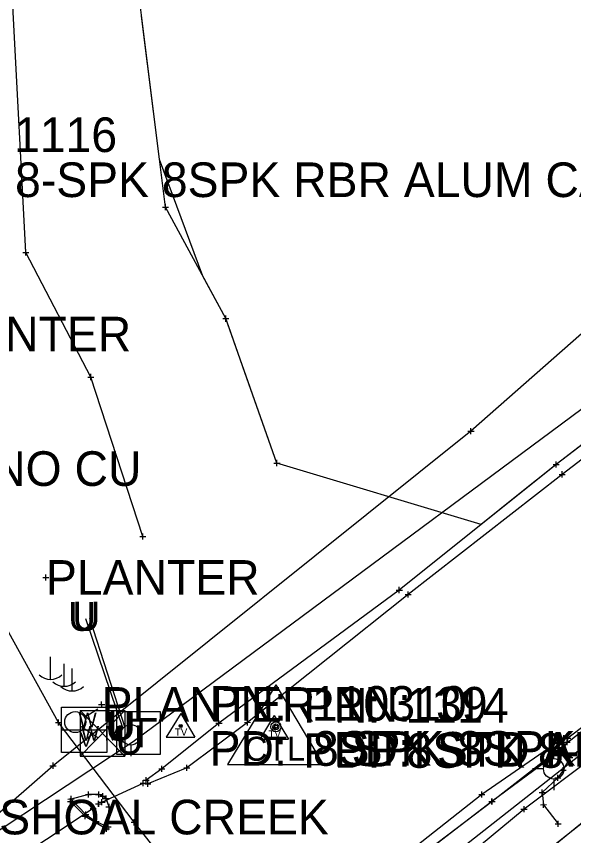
# Model space of a CAD drawing. Extents: x -1 to 1157254, y -1 to 2021979.
# Drawn here: x 1147630.8 to 1147746.5, y 2017574.3 to 2017744.6 of the extents above; entities that cross this region are included whole.
import ezdxf

# ---------------------------------------------------------------- set-up
doc = ezdxf.new("R2010")
doc.units = 0
for name, color, linetype in [('S_AREA_CALC', 7, 'Continuous'), ('S_BREAKLINE', 7, 'Continuous'), ('S_BUILDING_ANNOT', 7, 'Continuous'), ('S_CAL_CORNER_ANNOT', 7, 'Continuous'), ('S_CATCH_BASIN', 7, 'Continuous'), ('S_CATCH_BASIN_ANNOT', 7, 'Continuous'), ('S_CONTOUR_ANNOT', 7, 'Continuous'), ('S_CONTOUR_MAJOR', 7, 'Continuous'), ('S_CTL_TABLE', 7, 'Continuous'), ('S_DITCHLINE', 7, 'Continuous'), ('S_DRIVEWAY_ANNOT', 7, 'Continuous'), ('S_DROP_INLET', 7, 'Continuous'), ('S_DROP_INLET_ANNOT', 7, 'Continuous'), ('S_EDGE_BITUMINOUS', 7, 'Continuous'), ('S_EDGE_BITUMINOUS_ANNOT', 7, 'Continuous'), ('S_ELECTRIC_UTILITIES', 7, 'Continuous'), ('S_FENCE', 7, 'Continuous'), ('S_GAS_PUMP_ISLAND_ANNOT', 7, 'Continuous'), ('S_GAS_UTILITIES', 7, 'Continuous'), ('S_GAS_UTILITIES_ANNOT', 7, 'Continuous'), ('S_GATE', 7, 'Continuous')]:
    doc.layers.add(name, color=color, linetype=linetype)

msp = doc.modelspace()

# ---------------------------------------------------------------- linework, layer by layer
at = {"layer": 'S_AREA_CALC'}
for p, q in [((1147684.68, 2017605.6), (1147674.65, 2017589.09)), ((1147684.68, 2017605.6), (1147694.5, 2017589.09)), ((1147674.65, 2017589.09), (1147694.5, 2017589.09))]:
    msp.add_line(p, q, dxfattribs=at)
for radius in [1.04, 0.609, 0.344]:
    msp.add_circle((1147684.68, 2017596.9), radius, dxfattribs=at)
at = {"layer": 'S_BREAKLINE'}
for p, q in [((1147664.91, 2017599.69), (1147661.9, 2017594.74)), ((1147664.91, 2017599.68), (1147661.9, 2017594.73)), ((1147664.91, 2017599.69), (1147667.86, 2017594.74)), ((1147664.91, 2017599.68), (1147667.85, 2017594.73)), ((1147684.35, 2017599.26), (1147681.34, 2017594.3)), ((1147684.35, 2017599.26), (1147687.3, 2017594.3)), ((1147661.9, 2017594.74), (1147667.86, 2017594.74)), ((1147661.9, 2017594.73), (1147667.85, 2017594.73)), ((1147681.34, 2017594.3), (1147687.3, 2017594.3))]:
    msp.add_line(p, q, dxfattribs=at)
for centre, radius in [((1147664.91, 2017597.07), 0.311), ((1147664.91, 2017597.08), 0.311), ((1147664.91, 2017597.07), 0.183), ((1147664.91, 2017597.08), 0.183), ((1147664.91, 2017597.07), 0.103), ((1147664.91, 2017597.08), 0.103), ((1147684.35, 2017596.65), 0.311), ((1147684.35, 2017596.65), 0.183), ((1147684.35, 2017596.65), 0.103)]:
    msp.add_circle(centre, radius, dxfattribs=at)
at = {"layer": 'S_BUILDING_ANNOT'}
for p, q in [((1147725.21, 2017657.7), (1147725.21, 2017658.97)), ((1147724.58, 2017658.34), (1147725.85, 2017658.34)), ((1147725.21, 2017658.34), (1147725.21, 2017658.34)), ((1147742.93, 2017650.77), (1147742.92, 2017652.05)), ((1147742.29, 2017651.41), (1147743.56, 2017651.41)), ((1147742.92, 2017651.41), (1147742.92, 2017651.41)), ((1147743.55, 2017649.37), (1147744.82, 2017649.37)), ((1147744.19, 2017648.74), (1147744.19, 2017650.01)), ((1147744.19, 2017649.37), (1147744.19, 2017649.37)), ((1147636.89, 2017627.3), (1147636.89, 2017628.57)), ((1147636.25, 2017627.94), (1147637.52, 2017627.94)), ((1147636.89, 2017627.94), (1147636.89, 2017627.94)), ((1147709.69, 2017625.33), (1147710.96, 2017625.33)), ((1147710.33, 2017624.69), (1147710.33, 2017625.97)), ((1147710.33, 2017625.33), (1147710.33, 2017625.33)), ((1147712.15, 2017623.77), (1147712.15, 2017625.04)), ((1147711.52, 2017624.4), (1147712.79, 2017624.41)), ((1147712.15, 2017624.41), (1147712.15, 2017624.41)), ((1147647.84, 2017601.54), (1147649.11, 2017601.54)), ((1147648.48, 2017600.91), (1147648.47, 2017602.18)), ((1147648.47, 2017601.54), (1147648.47, 2017601.54)), ((1147638.89, 2017597.78), (1147640.16, 2017597.78)), ((1147639.52, 2017597.14), (1147639.52, 2017598.42)), ((1147639.52, 2017597.78), (1147639.52, 2017597.78)), ((1147672.22, 2017597.64), (1147673.49, 2017597.65)), ((1147672.85, 2017597.01), (1147672.85, 2017598.28)), ((1147672.85, 2017597.65), (1147672.85, 2017597.65)), ((1147678.14, 2017597.82), (1147679.42, 2017597.83)), ((1147678.78, 2017597.19), (1147678.78, 2017598.46)), ((1147678.78, 2017597.82), (1147678.78, 2017597.82)), ((1147743.32, 2017593.11), (1147743.32, 2017594.38)), ((1147743.92, 2017594.5), (1147745.19, 2017594.5)), ((1147744.55, 2017593.86), (1147744.55, 2017595.13)), ((1147744.55, 2017594.5), (1147744.55, 2017594.5)), ((1147744.68, 2017594.54), (1147745.96, 2017594.54)), ((1147745.21, 2017593.09), (1147745.21, 2017594.37)), ((1147745.32, 2017593.91), (1147745.32, 2017595.18)), ((1147745.32, 2017594.54), (1147745.32, 2017594.54)), ((1147742.69, 2017593.74), (1147743.96, 2017593.74)), ((1147743.32, 2017593.74), (1147743.32, 2017593.74)), ((1147744.13, 2017591.5), (1147744.12, 2017592.77)), ((1147744.58, 2017593.73), (1147745.85, 2017593.73)), ((1147745.21, 2017593.73), (1147745.21, 2017593.73)), ((1147743.49, 2017592.13), (1147744.76, 2017592.13)), ((1147744.12, 2017592.13), (1147744.12, 2017592.13)), ((1147745.75, 2017589.88), (1147745.75, 2017591.15)), ((1147638.36, 2017588.17), (1147638.36, 2017589.44)), ((1147666.17, 2017587.72), (1147666.17, 2017588.99)), ((1147745.12, 2017590.51), (1147746.39, 2017590.52)), ((1147745.75, 2017590.51), (1147745.75, 2017590.51)), ((1147637.73, 2017588.8), (1147639, 2017588.8)), ((1147638.36, 2017588.8), (1147638.36, 2017588.8)), ((1147660.32, 2017588.17), (1147661.6, 2017588.18)), ((1147660.96, 2017587.54), (1147660.96, 2017588.81)), ((1147660.96, 2017588.17), (1147660.96, 2017588.17)), ((1147665.53, 2017588.36), (1147666.8, 2017588.36)), ((1147666.17, 2017588.36), (1147666.17, 2017588.36)), ((1147743.74, 2017587.89), (1147745.01, 2017587.9)), ((1147744.38, 2017587.26), (1147744.38, 2017588.53)), ((1147744.38, 2017587.89), (1147744.38, 2017587.89)), ((1147657.09, 2017585.79), (1147658.37, 2017585.79)), ((1147657.12, 2017584.52), (1147657.11, 2017585.79)), ((1147657.73, 2017585.16), (1147657.73, 2017586.43)), ((1147657.73, 2017585.79), (1147657.73, 2017585.79)), ((1147658.07, 2017584.39), (1147658.06, 2017585.66)), ((1147742.63, 2017586.3), (1147743.91, 2017586.3)), ((1147743.27, 2017585.66), (1147743.27, 2017586.94)), ((1147743.27, 2017586.3), (1147743.27, 2017586.3)), ((1147656.48, 2017585.16), (1147657.75, 2017585.16)), ((1147657.12, 2017585.16), (1147657.12, 2017585.16)), ((1147657.43, 2017585.02), (1147658.7, 2017585.02)), ((1147658.06, 2017585.02), (1147658.06, 2017585.02)), ((1147740.04, 2017582.6), (1147740.04, 2017583.87)), ((1147642.1, 2017581.25), (1147642.1, 2017582.52)), ((1147645.09, 2017582.81), (1147646.36, 2017582.81)), ((1147645.73, 2017582.18), (1147645.73, 2017583.45)), ((1147645.73, 2017582.81), (1147645.73, 2017582.81)), ((1147647.21, 2017582.82), (1147648.48, 2017582.82)), ((1147647.85, 2017582.19), (1147647.85, 2017583.46)), ((1147647.85, 2017582.82), (1147647.85, 2017582.82)), ((1147648.1, 2017582.48), (1147649.38, 2017582.48)), ((1147648.74, 2017581.84), (1147648.74, 2017583.11)), ((1147648.74, 2017582.48), (1147648.74, 2017582.48)), ((1147649.43, 2017581.36), (1147649.43, 2017582.63)), ((1147726.86, 2017582.83), (1147728.13, 2017582.83)), ((1147727.5, 2017582.19), (1147727.49, 2017583.46)), ((1147727.5, 2017582.83), (1147727.5, 2017582.83)), ((1147729.54, 2017580.74), (1147729.54, 2017582.02)), ((1147739.41, 2017583.23), (1147740.68, 2017583.23)), ((1147740.04, 2017583.23), (1147740.04, 2017583.23)), ((1147641.46, 2017581.88), (1147642.74, 2017581.89)), ((1147642.1, 2017581.88), (1147642.1, 2017581.88)), ((1147646.7, 2017579.28), (1147646.69, 2017580.55)), ((1147647.18, 2017580.87), (1147648.45, 2017580.87)), ((1147647.21, 2017580.91), (1147648.48, 2017580.91)), ((1147647.81, 2017580.24), (1147647.81, 2017581.51)), ((1147647.81, 2017580.87), (1147647.81, 2017580.87)), ((1147647.85, 2017580.27), (1147647.84, 2017581.54)), ((1147647.84, 2017580.91), (1147647.84, 2017580.91)), ((1147647.9, 2017581.2), (1147649.18, 2017581.21)), ((1147648.54, 2017580.57), (1147648.54, 2017581.84)), ((1147648.54, 2017581.21), (1147648.54, 2017581.21)), ((1147648.79, 2017581.99), (1147650.06, 2017581.99)), ((1147649.43, 2017581.99), (1147649.43, 2017581.99)), ((1147650.01, 2017579.63), (1147650, 2017580.9)), ((1147728.9, 2017581.38), (1147730.17, 2017581.38)), ((1147728.96, 2017581.35), (1147730.23, 2017581.35)), ((1147729.54, 2017581.38), (1147729.54, 2017581.38)), ((1147729.59, 2017580.72), (1147729.59, 2017581.99)), ((1147729.59, 2017581.35), (1147729.59, 2017581.35)), ((1147739.65, 2017580.7), (1147740.93, 2017580.71)), ((1147740.29, 2017580.07), (1147740.29, 2017581.34)), ((1147740.29, 2017580.7), (1147740.29, 2017580.7)), ((1147644.56, 2017578.68), (1147645.83, 2017578.68)), ((1147645.19, 2017578.04), (1147645.19, 2017579.31)), ((1147645.19, 2017578.68), (1147645.19, 2017578.68)), ((1147646.06, 2017579.92), (1147647.33, 2017579.92)), ((1147646.69, 2017579.92), (1147646.69, 2017579.92)), ((1147649.37, 2017580.26), (1147650.64, 2017580.27)), ((1147650, 2017580.26), (1147650, 2017580.26)), ((1147646.66, 2017577.2), (1147647.93, 2017577.2)), ((1147647.3, 2017576.56), (1147647.29, 2017577.84)), ((1147647.29, 2017577.2), (1147647.29, 2017577.2)), ((1147654.61, 2017577.04), (1147655.89, 2017577.05)), ((1147655.25, 2017576.41), (1147655.25, 2017577.68)), ((1147655.25, 2017577.04), (1147655.25, 2017577.04)), ((1147743.34, 2017576.11), (1147743.33, 2017577.38)), ((1147649.19, 2017576.07), (1147650.47, 2017576.07)), ((1147649.83, 2017575.43), (1147649.83, 2017576.71)), ((1147649.83, 2017576.07), (1147649.83, 2017576.07)), ((1147742.7, 2017576.74), (1147743.97, 2017576.74)), ((1147743.34, 2017576.74), (1147743.34, 2017576.74))]:
    msp.add_line(p, q, dxfattribs=at)
at = {"layer": 'S_CAL_CORNER_ANNOT'}
for points in [[(1148176.11, 2017926.04), (1148136.14, 2017895.28), (1148103.22, 2017868.95), (1148054.86, 2017832.59), (1147994.13, 2017784.96), (1147955.31, 2017755.81), (1147823.06, 2017654.27), (1147729.59, 2017581.35), (1147643.02, 2017515.61), (1147594.54, 2017475.05), (1147501.21, 2017388.35), (1147435.29, 2017328.79), (1147395.53, 2017293.46), (1147348.75, 2017254.13), (1147258.66, 2017171.57), (1147166.99, 2017089.79), (1147151.24, 2017076.13), (1147027.41, 2016982.56), (1146975.56, 2016939.41), (1146851.18, 2016835.15), (1146821.23, 2016867.05), (1146788.36, 2016903.2)], [(1147686.53, 2017549.95), (1147678.98, 2017554.07), (1147666.43, 2017562.89), (1147655.25, 2017577.04), (1147639.52, 2017597.78), (1147629.19, 2017616.52), (1147616.6, 2017650.56), (1147601.87, 2017690.64), (1147582.69, 2017737.92), (1147541.04, 2017801.8)]]:
    msp.add_lwpolyline(points, dxfattribs=at)
at = {"layer": 'S_CATCH_BASIN'}
for p, q in [((1147637.79, 2017611.46), (1147637.79, 2017606.73)), ((1147640.6, 2017610.02), (1147640.6, 2017605.3)), ((1147642.29, 2017609.05), (1147642.29, 2017604.32)), ((1147654.54, 2017597.34), (1147654.54, 2017599.58)), ((1147652.45, 2017595.21), (1147650.12, 2017595.21)), ((1147654.62, 2017590.79), (1147654.62, 2017593.11)), ((1147742.42, 2017590.27), (1147742.42, 2017592.52)), ((1147740.33, 2017588.14), (1147738, 2017588.14)), ((1147742.5, 2017583.73), (1147742.5, 2017586.05))]:
    msp.add_line(p, q, dxfattribs=at)
for centre in [(1147654.54, 2017595.23), (1147742.42, 2017588.16)]:
    msp.add_circle(centre, 2.13, dxfattribs=at)
for centre in [(1147637.86, 2017610.16), (1147640.67, 2017608.72), (1147642.36, 2017607.75)]:
    msp.add_arc(centre, 3.41, 226.3972, 313.6028, dxfattribs=at)
at = {"layer": 'S_CATCH_BASIN_ANNOT'}
msp.add_lwpolyline([(1147651.63, 2017591.11), (1147651.63, 2017600.1), (1147660.62, 2017600.1), (1147660.62, 2017591.11)], close=True, dxfattribs=at)
at = {"layer": 'S_CONTOUR_ANNOT'}
for p, q in [((1147640.11, 2017600.97), (1147649.52, 2017600.97)), ((1147640.11, 2017591.55), (1147640.11, 2017600.97)), ((1147649.52, 2017600.97), (1147649.52, 2017591.55)), ((1147643.97, 2017600.27), (1147653.3, 2017600.27)), ((1147643.97, 2017600.27), (1147643.97, 2017590.78)), ((1147643.97, 2017600.27), (1147653.3, 2017590.78)), ((1147653.3, 2017600.27), (1147643.97, 2017590.78)), ((1147644.88, 2017598.93), (1147647.7, 2017600.66)), ((1147653.3, 2017600.27), (1147653.3, 2017590.78)), ((1147640.11, 2017596.28), (1147649.52, 2017596.28)), ((1147644.76, 2017596.62), (1147647.67, 2017594.7)), ((1147649.52, 2017591.55), (1147640.11, 2017591.55)), ((1147643.97, 2017590.78), (1147653.3, 2017590.78))]:
    msp.add_line(p, q, dxfattribs=at)
msp.add_lwpolyline([(1148171.01, 2018007.64), (1148133.82, 2017978.13), (1147884.86, 2017790.18), (1147810.34, 2017733.24), (1147725.21, 2017658.34), (1147638.36, 2017588.8), (1147507.67, 2017474.52), (1147125.41, 2017140.99), (1145970.62, 2016384.06)], dxfattribs=at)
msp.add_circle((1147642.98, 2017597.88), 2.18, dxfattribs=at)
at = {"layer": 'S_CTL_TABLE'}
for p, q in [((1147661.12, 2017704.94), (1147662.39, 2017704.95)), ((1147661.76, 2017704.31), (1147661.76, 2017705.58)), ((1147661.76, 2017704.94), (1147661.76, 2017704.94)), ((1147632.74, 2017694.89), (1147632.73, 2017696.16)), ((1147632.1, 2017695.52), (1147633.37, 2017695.53)), ((1147632.73, 2017695.52), (1147632.73, 2017695.52)), ((1147673.65, 2017681.75), (1147674.92, 2017681.75)), ((1147674.28, 2017681.11), (1147674.28, 2017682.39)), ((1147674.28, 2017681.75), (1147674.28, 2017681.75)), ((1147645.58, 2017669.6), (1147646.85, 2017669.61)), ((1147646.22, 2017668.97), (1147646.21, 2017670.24)), ((1147646.21, 2017669.61), (1147646.21, 2017669.61)), ((1147684.9, 2017651.09), (1147684.9, 2017652.37)), ((1147684.26, 2017651.73), (1147685.54, 2017651.73)), ((1147684.9, 2017651.73), (1147684.9, 2017651.73)), ((1147657.05, 2017635.83), (1147657.04, 2017637.1)), ((1147656.41, 2017636.47), (1147657.68, 2017636.47)), ((1147657.05, 2017636.47), (1147657.05, 2017636.47)), ((1147641.98, 2017580.76), (1147641.98, 2017582.03)), ((1147641.35, 2017581.39), (1147642.62, 2017581.39)), ((1147641.98, 2017581.39), (1147641.98, 2017581.39)), ((1147736.25, 2017579.13), (1147736.25, 2017580.4)), ((1147645.05, 2017577.68), (1147645.04, 2017578.95)), ((1147735.61, 2017579.76), (1147736.89, 2017579.76)), ((1147736.25, 2017579.76), (1147736.25, 2017579.76)), ((1147644.41, 2017578.31), (1147645.68, 2017578.32)), ((1147645.04, 2017578.32), (1147645.04, 2017578.32)), ((1147648.82, 2017575.67), (1147650.09, 2017575.67)), ((1147649.46, 2017575.03), (1147649.46, 2017576.3)), ((1147649.46, 2017575.67), (1147649.46, 2017575.67))]:
    msp.add_line(p, q, dxfattribs=at)
at = {"layer": 'S_DITCHLINE'}
for points in [[(1147648.54, 2017581.21), (1147657.12, 2017585.16)], [(1147646.69, 2017579.92), (1147617.56, 2017560.59)]]:
    msp.add_lwpolyline(points, dxfattribs=at)
at = {"layer": 'S_DRIVEWAY_ANNOT'}
for points in [[(1147942.27, 2017804.8), (1147941.21, 2017804.41), (1147919.53, 2017788.47), (1147881.64, 2017759.24), (1147845.15, 2017730.47), (1147809.53, 2017702.9), (1147776.98, 2017677.65), (1147742.92, 2017651.41), (1147710.33, 2017625.33), (1147672.85, 2017597.65), (1147660.96, 2017588.17), (1147657.73, 2017585.79)], [(1147942.83, 2017804.01), (1147941.78, 2017802.82), (1147921.01, 2017787.14), (1147882.66, 2017757.86), (1147846.56, 2017728.9), (1147810.63, 2017701.02), (1147778.6, 2017675.75), (1147744.19, 2017649.37), (1147712.15, 2017624.41), (1147678.78, 2017597.82), (1147666.17, 2017588.36), (1147658.06, 2017585.02)], [(1147744.55, 2017594.5), (1147743.32, 2017593.74), (1147727.5, 2017582.83), (1147686.46, 2017550.47), (1147642.4, 2017515.31), (1147602.36, 2017485.52), (1147573.62, 2017457.57), (1147547.71, 2017425.72), (1147524.37, 2017404.2), (1147507.72, 2017393.36), (1147500.71, 2017387.54)], [(1147745.21, 2017593.73), (1147744.12, 2017592.13), (1147729.54, 2017581.38), (1147687.38, 2017548.91), (1147643.2, 2017513.75), (1147603.77, 2017484.13), (1147575.1, 2017454.86), (1147550.3, 2017422.65), (1147525.8, 2017403.16), (1147509.6, 2017391.63), (1147502.19, 2017385.52)]]:
    msp.add_lwpolyline(points, dxfattribs=at)
at = {"layer": 'S_DROP_INLET'}
for points in [[(1148195.53, 2017935.77), (1148138.82, 2017892.99), (1148034.43, 2017809.59), (1147909.47, 2017714.32), (1147828.88, 2017654.71), (1147681.29, 2017538.62), (1147545.03, 2017424.01), (1147436.65, 2017326.84), (1147356.29, 2017257.74), (1147237.67, 2017148.84), (1147152.37, 2017082.27), (1147079.41, 2017020.24), (1146950.46, 2016911.58), (1146849.38, 2016826.65), (1146763.18, 2016745.2), (1146663.11, 2016665.75), (1146626.02, 2016634.68), (1146520.54, 2016557.46), (1146484.38, 2016531.03)], [(1147781.32, 2017687.47), (1147655.02, 2017593.76), (1147609.27, 2017563.57), (1147595.42, 2017594.52), (1147601.96, 2017598.58)], [(1147645.13, 2017619.39), (1147652.88, 2017596.53)], [(1147653.35, 2017596.71), (1147646.03, 2017619.42)]]:
    msp.add_lwpolyline(points, dxfattribs=at)
at = {"layer": 'S_DROP_INLET_ANNOT'}
msp.add_lwpolyline([(1147764.78, 2017609.25), (1147745.32, 2017594.54)], dxfattribs=at)
at = {"layer": 'S_EDGE_BITUMINOUS'}
msp.add_lwpolyline([(1147749.55, 2017594.26), (1147748.4, 2017592.51), (1147745.75, 2017590.51), (1147744.38, 2017587.89), (1147743.27, 2017586.3), (1147740.04, 2017583.23), (1147740.29, 2017580.7), (1147743.34, 2017576.74)], dxfattribs=at)
at = {"layer": 'S_EDGE_BITUMINOUS_ANNOT'}
for points in [[(1147684.9, 2017651.73), (1147674.28, 2017681.75), (1147661.76, 2017704.94), (1147656.12, 2017749.87), (1147650.16, 2017782.6)], [(1147657.05, 2017636.47), (1147646.21, 2017669.61), (1147632.73, 2017695.52), (1147629.98, 2017746.74), (1147626.42, 2017776.19)], [(1147951.16, 2017743.84), (1147932.24, 2017730.7), (1147886.14, 2017697.45), (1147865.71, 2017680.18), (1147835.66, 2017656.15), (1147820.9, 2017643.7), (1147799.55, 2017627.84), (1147780.53, 2017613.01), (1147736.25, 2017579.76), (1147715.29, 2017562.38), (1147697.03, 2017548.28), (1147677.68, 2017533.27), (1147656.86, 2017517.37), (1147634.25, 2017499.07), (1147605.81, 2017475.51), (1147586.25, 2017458.96)], [(1147756.26, 2017583.18), (1147730.85, 2017563.1), (1147707.54, 2017545.7), (1147684.9, 2017528.32), (1147663.15, 2017510.71), (1147639.42, 2017492.38), (1147615.11, 2017473.05), (1147593.49, 2017444.78)], [(1147641.98, 2017581.39), (1147645.04, 2017578.32), (1147649.46, 2017575.67)]]:
    msp.add_lwpolyline(points, dxfattribs=at)
at = {"layer": 'S_ELECTRIC_UTILITIES'}
msp.add_lwpolyline([(1147649.83, 2017576.07), (1147650, 2017580.26), (1147649.43, 2017581.99), (1147648.74, 2017582.48), (1147647.85, 2017582.82), (1147645.73, 2017582.81), (1147642.1, 2017581.88), (1147645.19, 2017578.68), (1147647.29, 2017577.2)], close=True, dxfattribs=at)
at = {"layer": 'S_FENCE'}
msp.add_lwpolyline([(1148182.05, 2017918.06), (1148146.03, 2017882.74), (1148036.88, 2017800.65), (1147915.13, 2017710.9), (1147841.97, 2017653.39), (1147689.75, 2017529.1), (1147550.85, 2017419.33), (1147452.64, 2017321.35), (1147370.71, 2017243.52), (1147258.33, 2017138.3), (1147166.15, 2017078.02), (1147070.18, 2016992.83), (1146962.81, 2016905.87), (1146854.86, 2016827.91), (1146747.33, 2016742.81), (1146665.82, 2016680.99), (1146623.06, 2016638.6), (1146514.26, 2016556.71), (1146391.39, 2016471.4), (1146322.08, 2016427.51), (1146235.84, 2016374), (1146176.66, 2016335.01), (1146181.42, 2016326.5)], dxfattribs=at)
at = {"layer": 'S_GAS_PUMP_ISLAND_ANNOT'}
msp.add_lwpolyline([(1147753.22, 2017659.34), (1147745.3, 2017653.24), (1147742.92, 2017651.41), (1147735.12, 2017645.16), (1147727.31, 2017638.92), (1147684.9, 2017651.73), (1147681.57, 2017661.15), (1147678.23, 2017670.58), (1147674.9, 2017680.01), (1147674.28, 2017681.75), (1147669.53, 2017690.55), (1147660.51, 2017714.86), (1147659.27, 2017724.79), (1147658.02, 2017734.71), (1147656.78, 2017744.63)], dxfattribs=at)

# ---------------------------------------------------------------- texts
at = {"layer": 'S_AREA_CALC'}
msp.add_text('CTL', height=4.998, dxfattribs=at).set_placement((1147678.1, 2017589.83))
at = {"layer": 'S_BREAKLINE'}
for p in [(1147663.71, 2017595.07), (1147663.7, 2017595.06), (1147683.15, 2017594.64)]:
    msp.add_text('TV', height=1.499, dxfattribs=at).set_placement(p)
at = {"layer": 'S_CATCH_BASIN_ANNOT'}
msp.add_text('T', height=6, dxfattribs=at).set_placement((1147654.19, 2017592.61))
at = {"layer": 'S_CONTOUR_ANNOT'}
for s, height, p in [('W', 3, (1147643.65, 2017596.81)), ('V', 3, (1147643.89, 2017592.75)), ('W M', 2.999, (1147644.17, 2017594.04))]:
    msp.add_text(s, height=height, dxfattribs=at).set_placement(p)
at = {"layer": 'S_CONTOUR_MAJOR'}
for p in [(1147641.51, 2017616.84), (1147642.4, 2017616.88), (1147649.26, 2017593.98), (1147649.72, 2017594.17), (1147651.39, 2017591.21)]:
    msp.add_text('U', height=6, dxfattribs=at).set_placement(p)
at = {"layer": 'S_GAS_UTILITIES'}
for s, p in [('PN: ', (1147696.68, 2017597.98)), ('39', (1147717.95, 2017597.98)), ('PD: ', (1147696.68, 2017588.62)), ('STD AHTD MON. STAMPED PN:39', (1147718.15, 2017588.62))]:
    msp.add_text(s, height=7.2, dxfattribs=at).set_placement(p)
at = {"layer": 'S_GAS_UTILITIES_ANNOT'}
for s, p in [('1116', (1147630.26, 2017716.38)), ('8-SPK 8SPK RBR ALUM CAP', (1147630.47, 2017707.02)), ('PN: ', (1147670.91, 2017598.16)), ('PN: ', (1147670.91, 2017598.15)), ('PN: ', (1147690.35, 2017597.73)), ('1103', (1147692.17, 2017598.15)), ('110310', (1147692.18, 2017598.16)), ('1114', (1147711.62, 2017597.73)), ('PD: ', (1147670.91, 2017588.8)), ('PD: ', (1147670.91, 2017588.79)), ('8SPK', (1147692.38, 2017588.8)), ('8 SPK 8SPK 8-SPK', (1147692.38, 2017588.79)), ('8SPK 8-SPK', (1147711.83, 2017588.37)), ('PD: ', (1147690.35, 2017588.37))]:
    msp.add_text(s, height=7.2, dxfattribs=at).set_placement(p)
at = {"layer": 'S_GATE'}
for s, p in [('PLANTER', (1147610.2, 2017674.94)), ('CONC DW NO CU', (1147575.97, 2017646.97)), ('PLANTER', (1147636.89, 2017624.34)), ('PLANTER', (1147648.47, 2017597.94)), ('SHOAL CREEK', (1147627.18, 2017574.53))]:
    msp.add_text(s, height=7.2, dxfattribs=at).set_placement(p)

doc.saveas('drawing.dxf')
